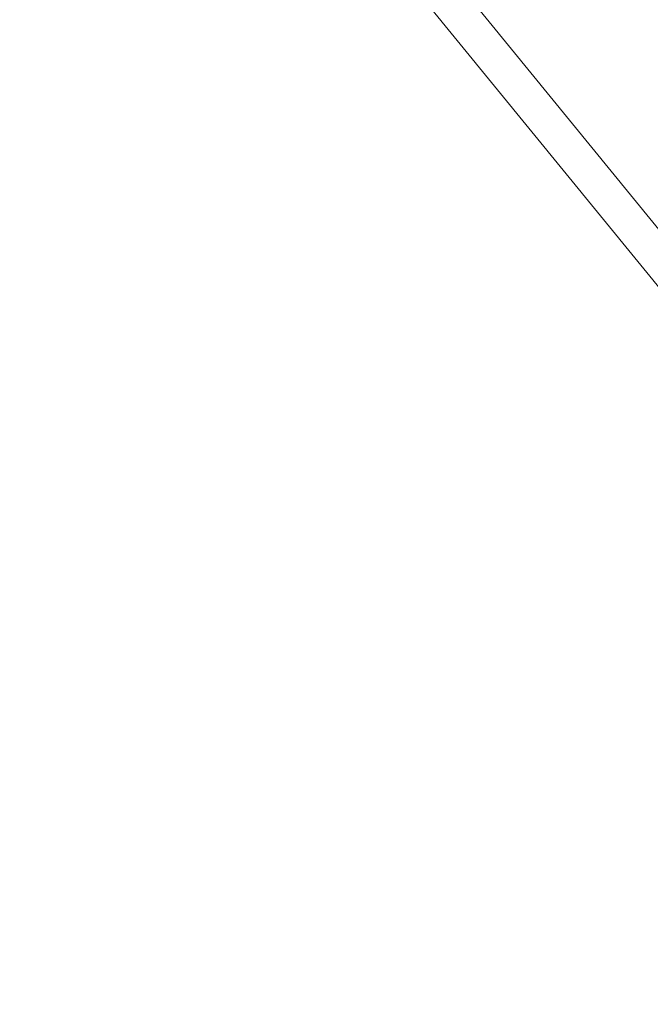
# Model space of a CAD drawing. Header units: millimetres. Extents: x -188930 to 271134, y -158090 to 283816.
# Tile 392 of 610: x 51056 to 51330, y 60186 to 60614. Entities that reach past the tile are written whole.
import ezdxf

# ---------------------------------------------------------------- set-up
doc = ezdxf.new("R2010")
doc.units = ezdxf.units.MM
for name, color, linetype, lineweight in [('A-DETL-2', 5, 'Continuous', 25), ('I-FURN', 30, 'Continuous', 9), ('PZT_UTWARDZENIA', 5, 'Continuous', 9)]:
    doc.layers.add(name, color=color, linetype=linetype, lineweight=lineweight)

# ---------------------------------------------------------------- blocks, each defined once
blk = doc.blocks.new('LARSLAJ_hamak - LARSLAJ_hamak-V31-PZT-dwg')
at = {"layer": 'I-FURN'}
for p, q in [((-3064.08, 453.44), (-3267.77, 249.32)), ((-3255.19, 239.54), (-3051.5, 443.65))]:
    blk.add_line(p, q, dxfattribs=at)

msp = doc.modelspace()

# ---------------------------------------------------------------- linework, layer by layer
at = {"layer": 'A-DETL-2'}
msp.add_arc((51814.3, 60540.88), 2472.39, 175.67504, 259.25622, dxfattribs=at)
at = {"layer": 'PZT_UTWARDZENIA'}
for centre, radius, start, end in [((59552.72, 60792.38), 12000, 159.94686, 262.671126), ((59552.72, 60792.38), 12000, 159.94686, 262.671126), ((59275.43, 60624.14), 10000, 158.651807, 263.428328), ((59275.43, 60624.14), 10000, 158.651807, 263.428328)]:
    msp.add_arc(centre, radius, start, end, dxfattribs=at)

# ---------------------------------------------------------------- block references
at = {"layer": 'I-FURN', "rotation": 84.12020358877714}
msp.add_blockref('LARSLAJ_hamak - LARSLAJ_hamak-V31-PZT-dwg', (51937.56, 63697.11), dxfattribs=at)

doc.saveas('drawing.dxf')
